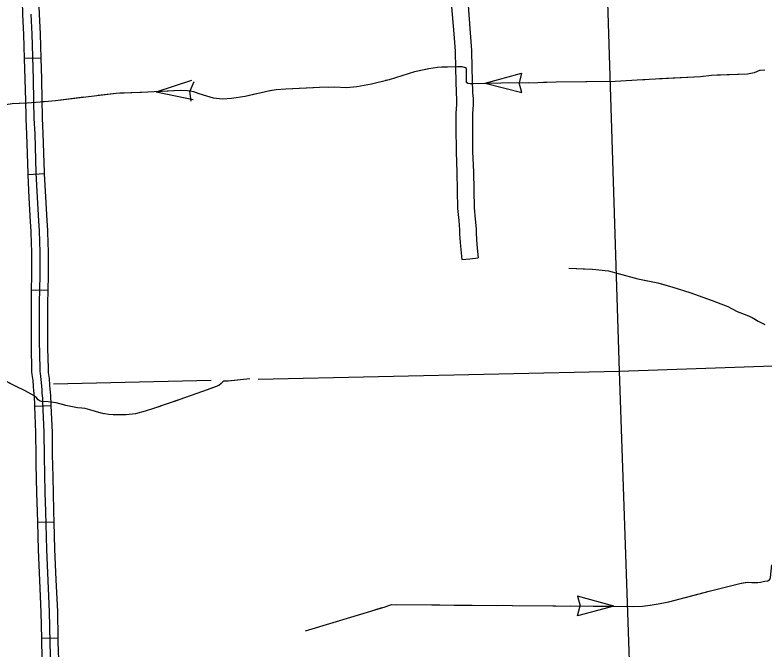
# Model space of a CAD drawing. Extents: x 1084508 to 1142749, y 1057638 to 1093403.
# Drawn here: x 1126071 to 1128209, y 1068543 to 1070353 of the extents above; entities that cross this region are included whole.
import ezdxf

# ---------------------------------------------------------------- set-up
doc = ezdxf.new("R2010")
doc.units = 0
for name, color, linetype in [('Level 43', 7, 'Continuous'), ('Level 45', 7, 'Continuous'), ('Level 46', 7, 'Continuous'), ('Level 5', 7, 'Continuous')]:
    doc.layers.add(name, color=color, linetype=linetype)

msp = doc.modelspace()

# ---------------------------------------------------------------- linework, layer by layer
at = {"layer": 'Level 43'}
for p, q in [((1127413.2, 1070158.7), (1127517, 1070187.5)), ((1127517, 1070187.5), (1127509.8, 1070159.7)), ((1126473.8, 1070134.1), (1126576.3, 1070167.3)), ((1126581.3, 1070162.5), (1126570.3, 1070136)), ((1127413.2, 1070158.7), (1127517.5, 1070131.8)), ((1127517.5, 1070131.8), (1127509.8, 1070159.4)), ((1126473.8, 1070134.1), (1126579.2, 1070111.7)), ((1126574, 1070107.2), (1126570.3, 1070135.6)), ((1127780.3, 1068665.2), (1127676.5, 1068693.9)), ((1127676.5, 1068693.9), (1127683.7, 1068666.1)), ((1127676.1, 1068638.1), (1127683.7, 1068665.8)), ((1127780.3, 1068665.2), (1127676.1, 1068638.1))]:
    msp.add_line(p, q, dxfattribs=at)
for points in [[(1128210.6, 1070196.2), (1128195.8, 1070194.8), (1128180.1, 1070188.6), (1128161.1, 1070184.3), (1128058.3, 1070181), (1128027.4, 1070177.2), (1127862.8, 1070168.1), (1127783.8, 1070163.4), (1127615.9, 1070161.5), (1127563, 1070160), (1127457.4, 1070159.1), (1127379.4, 1070157.2), (1127369.9, 1070157.2), (1127363.7, 1070157.7), (1127359.9, 1070161), (1127359.9, 1070166.2), (1127359.4, 1070194.8), (1127359.4, 1070201), (1127356.6, 1070202.9), (1127347, 1070205.7), (1127333.7, 1070205.7), (1127277.1, 1070203.8), (1127251.9, 1070199.6), (1127211.5, 1070191.5), (1127138.7, 1070168.6), (1127088.7, 1070155.8), (1127046.4, 1070148.6), (1127017.3, 1070145.3), (1126981.7, 1070147.2), (1126940.3, 1070146.2), (1126843.7, 1070142), (1126816.1, 1070140.1), (1126798.5, 1070136.7), (1126728.1, 1070121), (1126689.1, 1070114.8), (1126662.9, 1070113.4), (1126637.2, 1070116.3), (1126618.2, 1070122), (1126597.2, 1070128.2), (1126581.5, 1070134.3), (1126563.5, 1070136.7), (1126542.5, 1070137.7), (1126450.7, 1070132.9), (1126359.8, 1070129.6), (1126187.1, 1070108.6), (1126155.3, 1070105.8), (1126106.3, 1070101.5), (1126063.4, 1070100.1)], [(1127248.3, 1070198.8), (1127211.5, 1070191.5), (1127138.7, 1070168.6), (1127128.5, 1070166)], [(1127327.9, 1070205.5), (1127289.3, 1070204.2)], [(1128034.2, 1070178), (1128027.4, 1070177.2), (1127910.1, 1070170.7)], [(1128198, 1070195), (1128195.8, 1070194.8), (1128180.1, 1070188.6), (1128161.1, 1070184.3), (1128075.4, 1070181.5)], [(1127088.4, 1070155.7), (1127046.4, 1070148.6), (1127017.3, 1070145.3), (1126981.7, 1070147.2), (1126965, 1070146.8)], [(1127537.5, 1070159.8), (1127457.4, 1070159.1), (1127413.2, 1070158)], [(1127703.2, 1070162.5), (1127615.9, 1070161.5), (1127578.9, 1070160.5)], [(1127868.7, 1070168.5), (1127862.8, 1070168.1), (1127783.8, 1070163.4), (1127744.6, 1070162.9)], [(1126596.7, 1070128.4), (1126581.5, 1070134.3), (1126563.5, 1070136.7), (1126542.5, 1070137.7), (1126473.8, 1070134.1)], [(1126923.5, 1070145.5), (1126843.7, 1070142), (1126816.1, 1070140.1), (1126799.7, 1070136.9)], [(1126267.4, 1070118.4), (1126187.1, 1070108.6), (1126155.3, 1070105.8), (1126148.9, 1070105.2)], [(1126370.3, 1070130), (1126359.8, 1070129.6), (1126308.6, 1070123.4)], [(1126432.4, 1070132.2), (1126370.3, 1070130)], [(1126759.2, 1070128), (1126728.1, 1070121), (1126689.1, 1070114.8), (1126662.9, 1070113.4), (1126637.2, 1070116.3), (1126636.4, 1070116.5)], [(1126102.6, 1070101.4), (1126063.4, 1070100.1), (1125994.5, 1070089.6), (1125979.3, 1070087.2)], [(1127651.7, 1069630.3), (1127718.9, 1069627.5), (1127765.3, 1069623), (1127792.3, 1069615.4), (1127848.7, 1069600.2), (1127905.5, 1069588.7), (1127948.4, 1069575.9), (1127996.9, 1069560.7), (1128060.6, 1069538.1), (1128105.6, 1069520.8), (1128132.3, 1069507), (1128159.6, 1069495.9), (1128174.5, 1069490), (1128192.2, 1069479.3), (1128210.5, 1069469.9)], [(1127651.7, 1069630.3), (1127713.8, 1069627.7)], [(1127755, 1069624), (1127765.3, 1069623), (1127792.3, 1069615.4), (1127848.7, 1069600.2), (1127875.7, 1069594.7)], [(1127916, 1069585.6), (1127948.4, 1069575.9), (1127996.9, 1069560.7), (1128034.3, 1069547.4)], [(1128073.3, 1069533.3), (1128105.6, 1069520.8), (1128132.3, 1069507), (1128159.6, 1069495.9), (1128174.5, 1069490), (1128186.5, 1069482.7)], [(1126741.3, 1069314.7), (1126678.7, 1069307.9), (1126669.6, 1069308.1), (1126666.8, 1069307.6), (1126664.5, 1069306.2), (1126660, 1069301.1), (1126652.7, 1069295.7), (1126619.5, 1069282.6), (1126541.6, 1069255.2), (1126466, 1069229.7), (1126443.1, 1069222.6), (1126415.1, 1069214.7), (1126388.7, 1069211.8), (1126351.3, 1069211.5), (1126338, 1069212.4), (1126316.8, 1069216.4), (1126284.8, 1069226.3), (1126271.8, 1069229.7), (1126262.4, 1069230.5), (1126250, 1069231.7), (1126216, 1069238.5), (1126188.8, 1069245.8), (1126166.1, 1069248.4), (1126147.2, 1069249.5), (1126143.2, 1069250.6), (1126137.5, 1069254.9), (1126133.3, 1069259.7), (1126125.9, 1069265.9), (1126100.4, 1069280.1), (1126074.9, 1069292.6), (1126042.7, 1069308.7)], [(1126126.3, 1069265.7), (1126100.4, 1069280.1), (1126074.9, 1069292.6), (1126054.1, 1069303)], [(1126741.3, 1069314.7), (1126679.5, 1069308)], [(1126643.3, 1069292), (1126619.5, 1069282.6), (1126541.6, 1069255.2), (1126526.3, 1069250)], [(1126325.1, 1069214.8), (1126316.8, 1069216.4), (1126284.8, 1069226.3), (1126271.8, 1069229.7), (1126262.4, 1069230.5), (1126250, 1069231.7), (1126216, 1069238.5), (1126204, 1069241.7)], [(1126487.1, 1069236.8), (1126466, 1069229.7), (1126443.1, 1069222.6), (1126415.1, 1069214.7), (1126388.7, 1069211.8), (1126366.2, 1069211.7)], [(1128145.4, 1068731.2), (1128160.9, 1068733.8), (1128173.8, 1068733), (1128181.7, 1068732.5), (1128191, 1068732.5), (1128199, 1068734.1), (1128206.1, 1068735.8), (1128211.3, 1068736.6), (1128219.8, 1068738), (1128223.6, 1068740.1), (1128225, 1068741.8), (1128227.2, 1068747.5), (1128228.8, 1068765.1), (1128230.8, 1068783.8)], [(1126900.6, 1068595.3), (1127127.4, 1068663.7), (1127146, 1068669.8), (1127836, 1068664.8), (1127861.7, 1068665.7), (1127889.7, 1068669.2), (1127912.7, 1068673.1), (1127937, 1068677.4), (1128052, 1068708.1), (1128143.1, 1068730.8), (1128160.9, 1068733.8), (1128173.8, 1068733), (1128181.7, 1068732.5), (1128191, 1068732.5), (1128199, 1068734.1), (1128206.1, 1068735.8), (1128211.3, 1068736.6)], [(1127984.9, 1068690.2), (1128052, 1068708.1), (1128105.2, 1068721.4)], [(1127883.7, 1068668.5), (1127889.7, 1068669.2), (1127912.7, 1068673.1), (1127937, 1068677.4), (1127944.9, 1068679.5)], [(1127098.4, 1068655), (1127118.8, 1068661.1)], [(1127158.9, 1068669.7), (1127283.2, 1068668.8)], [(1127324.6, 1068668.5), (1127448.9, 1068667.6)], [(1127490.3, 1068667.3), (1127614.6, 1068666.4)], [(1127656, 1068666.1), (1127780.3, 1068665.2)], [(1127821.8, 1068664.9), (1127836, 1068664.8), (1127861.7, 1068665.7), (1127883.7, 1068668.5)]]:
    msp.add_lwpolyline(points, dxfattribs=at)
at = {"layer": 'Level 45'}
for p, q in [((1126145.8, 1070230.4), (1126098.7, 1070229.1)), ((1126155.6, 1069899.6), (1126108.6, 1069897.3)), ((1126165.7, 1069566.8), (1126118.7, 1069567.8)), ((1126174.8, 1069237.2), (1126127.8, 1069235.3)), ((1126183.3, 1068905.5), (1126136.2, 1068904.3)), ((1126194.6, 1068574.1), (1126147.5, 1068573.2))]:
    msp.add_line(p, q, dxfattribs=at)
for points in [[(1126098.7, 1070229.1), (1126096.9, 1070297.3), (1126094, 1070354.3), (1126092.3, 1070394.3)], [(1126145.8, 1070230.4), (1126143.9, 1070299.1), (1126141.1, 1070356.5), (1126139.3, 1070396.4)], [(1126173.3, 1068487.2), (1126171.3, 1068562.6), (1126169.6, 1068649.4), (1126161.8, 1068827.1), (1126158.9, 1068935.4), (1126157.2, 1068989.8), (1126155.2, 1069093), (1126154.3, 1069162), (1126150.9, 1069246.8), (1126150.3, 1069259.2), (1126150, 1069265.5), (1126149.2, 1069274.1), (1126148.3, 1069282.5), (1126147.4, 1069294.8), (1126146.3, 1069312.7), (1126143.7, 1069329.6), (1126143.1, 1069335.7), (1126142.8, 1069343.4), (1126141.4, 1069423.9), (1126141.4, 1069531.2), (1126143.1, 1069609.4), (1126143.1, 1069675.8), (1126141.1, 1069736.7), (1126139.1, 1069765.2), (1126135.4, 1069832.5), (1126131.9, 1069902.9), (1126128.5, 1070013.9), (1126126.4, 1070058.2), (1126125.3, 1070108.5), (1126123.9, 1070170.6), (1126120.4, 1070298.2), (1126117.5, 1070355.4)], [(1126102.8, 1070063.5), (1126101.8, 1070107.9), (1126100.3, 1070170), (1126098.7, 1070229.1)], [(1126149.8, 1070064.6), (1126148.8, 1070109), (1126147.4, 1070171.2), (1126145.8, 1070230.4)], [(1126108.6, 1069897.3), (1126108.4, 1069902), (1126104.9, 1070013), (1126102.9, 1070057.3), (1126102.8, 1070063.5)], [(1126155.6, 1069899.6), (1126155.4, 1069903.8), (1126152, 1070014.8), (1126150, 1070059), (1126149.8, 1070064.6)], [(1126164.8, 1069733.7), (1126164.6, 1069737.9), (1126162.6, 1069766.7), (1126158.9, 1069833.7), (1126155.6, 1069899.6)], [(1126117.7, 1069732.2), (1126117.6, 1069735.5), (1126115.6, 1069763.7), (1126111.8, 1069831.2), (1126108.6, 1069897.3)], [(1126118.7, 1069567.8), (1126119.6, 1069609.6), (1126119.6, 1069675.4), (1126117.7, 1069732.2)], [(1126165.7, 1069566.8), (1126166.7, 1069609.1), (1126166.7, 1069676.2), (1126164.8, 1069733.7)], [(1126118.3, 1069401.1), (1126117.9, 1069423.7), (1126117.9, 1069531.4), (1126118.7, 1069567.8)], [(1126165.3, 1069402), (1126164.9, 1069424.1), (1126164.9, 1069530.9), (1126165.7, 1069566.8)], [(1126127.8, 1069235.3), (1126127.4, 1069245.8), (1126126.8, 1069258.1), (1126126.5, 1069263.8), (1126125.7, 1069271.7), (1126124.8, 1069280.4), (1126123.9, 1069293.3), (1126122.9, 1069310.1), (1126120.3, 1069326.7), (1126119.6, 1069334.1), (1126119.3, 1069342.8), (1126118.3, 1069401.1)], [(1126174.8, 1069237.2), (1126174.4, 1069247.8), (1126173.8, 1069260.3), (1126173.5, 1069267.2), (1126172.6, 1069276.5), (1126171.7, 1069284.5), (1126170.9, 1069296.4), (1126169.7, 1069315.2), (1126167.1, 1069332.5), (1126166.6, 1069337.2), (1126166.4, 1069344.1), (1126165.3, 1069402)], [(1126132.1, 1069070.1), (1126131.6, 1069092.6), (1126130.8, 1069161.4), (1126127.8, 1069235.3)], [(1126179.2, 1069071), (1126178.7, 1069093.4), (1126177.9, 1069162.6), (1126174.8, 1069237.2)], [(1126136.2, 1068904.3), (1126135.4, 1068934.8), (1126133.7, 1068989.2), (1126132.1, 1069070.1)], [(1126183.3, 1068905.5), (1126182.5, 1068936.1), (1126180.7, 1068990.4), (1126179.2, 1069071)], [(1126142.1, 1068738.3), (1126138.3, 1068826.2), (1126136.2, 1068904.3)], [(1126189.1, 1068740.3), (1126185.3, 1068827.9), (1126183.3, 1068905.5)], [(1126147.5, 1068573.2), (1126146, 1068648.6), (1126142.1, 1068738.3)], [(1126194.6, 1068574.1), (1126193.1, 1068650.1), (1126189.1, 1068740.3)], [(1126150.3, 1068407.8), (1126150, 1068444.8), (1126149.8, 1068486.8), (1126147.7, 1068562), (1126147.5, 1068573.2)], [(1126197.3, 1068408.1), (1126197.1, 1068445.1), (1126196.8, 1068487.6), (1126194.8, 1068563.1), (1126194.6, 1068574.1)]]:
    msp.add_lwpolyline(points, dxfattribs=at)
at = {"layer": 'Level 46'}
for points in [[(1127311.4, 1070482), (1127313.2, 1070446.6), (1127317.3, 1070376.9), (1127323.6, 1070299.2), (1127327.1, 1070250.4), (1127328, 1070200.9), (1127329.9, 1070129.9), (1127331.2, 1070112.7), (1127331.2, 1070098.2), (1127329.4, 1070073.4), (1127329.4, 1070033.3), (1127329.8, 1069963), (1127332.1, 1069903.3), (1127334.4, 1069800.4), (1127337.6, 1069766.3), (1127339.7, 1069740.4), (1127339.7, 1069728), (1127342.1, 1069692.9), (1127346.2, 1069655), (1127369.6, 1069657.6), (1127393, 1069660.1)], [(1127358.4, 1070484.1), (1127360.2, 1070449.2), (1127364.2, 1070380.1), (1127370.5, 1070302.8), (1127374.2, 1070252.5), (1127375.1, 1070201.9), (1127376.9, 1070132.3), (1127378.3, 1070114.5), (1127378.3, 1070096.5), (1127376.5, 1070071.7), (1127376.5, 1070033.4), (1127376.9, 1069964), (1127379.2, 1069904.7), (1127381.4, 1069803.1), (1127384.5, 1069770.5), (1127386.8, 1069742.4), (1127386.8, 1069729.6), (1127389, 1069697), (1127393, 1069660.1)]]:
    msp.add_lwpolyline(points, dxfattribs=at)
at = {"layer": 'Level 5'}
for points in [[(1127747.7, 1070841.9), (1127795.4, 1069336.7)], [(1127795.4, 1069336.7), (1128729.3, 1069369)], [(1126765.2, 1069313.4), (1127795.4, 1069336.7)], [(1127795.4, 1069336.7), (1127851.2, 1067711.1)], [(1126180.7, 1069300.2), (1126630.8, 1069310.4)]]:
    msp.add_lwpolyline(points, dxfattribs=at)

doc.saveas('drawing.dxf')
